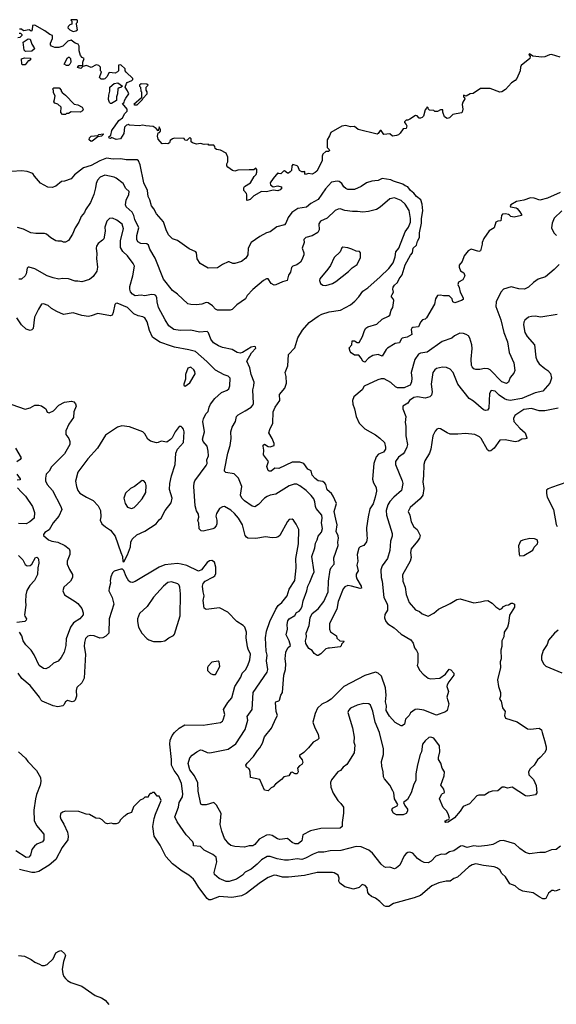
# Model space of a CAD drawing. Extents: x 1678759 to 1859541, y 384609 to 522867.
# Tile 463 of 466: x 1831596 to 1837206, y 467868 to 478150. Entities that reach past the tile are written whole.
import ezdxf

# ---------------------------------------------------------------- set-up
doc = ezdxf.new("R2010")
doc.units = 0

msp = doc.modelspace()

# ---------------------------------------------------------------- linework, layer by layer
at = {"layer": '0CON20XD'}
for points in [[(1832155, 478028), (1832185, 478032), (1832200, 478045), (1832190, 478105), (1832190, 478115), (1832200, 478125), (1832200, 478145), (1832195, 478150), (1832135, 478150), (1832130, 478145), (1832140, 478135), (1832140, 478105), (1832122, 478098), (1832102, 478078), (1832100, 478065), (1832120, 478045), (1832155, 478028)], [(1832725, 477408), (1832700, 477445), (1832712, 477485), (1832720, 477495), (1832770, 477515), (1832780, 477525), (1832780, 477535), (1832711, 477601), (1832700, 477615), (1832698, 477638), (1832655, 477680), (1832630, 477675), (1832628, 477615), (1832620, 477605), (1832595, 477592), (1832533, 477597), (1832508, 477555), (1832486, 477534), (1832475, 477528), (1832448, 477528), (1832430, 477545), (1832450, 477605), (1832440, 477615), (1832440, 477655), (1832425, 477670), (1832395, 477678), (1832345, 477652), (1832295, 477672), (1832255, 477660), (1832235, 477642), (1832202, 477652), (1832215, 477670), (1832258, 477672), (1832258, 477705), (1832270, 477745), (1832250, 477755), (1832232, 477775), (1832218, 477825), (1832217, 477875), (1832206, 477896), (1832175, 477906), (1832135, 477937), (1832100, 477925), (1832047, 477873), (1832005, 477860), (1831965, 477858), (1831930, 477875), (1831918, 477888), (1831918, 477905), (1831940, 477955), (1831940, 477985), (1831910, 477995), (1831860, 478035), (1831755, 478092), (1831732, 478088), (1831727, 478043), (1831715, 478030), (1831695, 478043), (1831635, 478032), (1831615, 478050), (1831595, 478050)], [(1831592, 478008), (1831605, 478010), (1831620, 477995), (1831620, 477985), (1831597, 477963), (1831578, 477962)], [(1831658, 477818), (1831643, 477833), (1831634, 477916), (1831685, 477950), (1831707, 477947), (1831723, 477893), (1831747, 477857), (1831750, 477845), (1831725, 477820), (1831658, 477818)], [(1831655, 477680), (1831625, 477680), (1831620, 477685), (1831615, 477740), (1831645, 477752), (1831708, 477748), (1831708, 477732), (1831695, 477720), (1831685, 477720), (1831655, 477680)], [(1832085, 477670), (1832060, 477685), (1832095, 477750), (1832105, 477760), (1832115, 477760), (1832128, 477745), (1832132, 477705), (1832122, 477685), (1832105, 477672), (1832085, 477670)], [(1837245, 477760), (1837155, 477786), (1837135, 477784), (1837087, 477763), (1837055, 477759), (1836959, 477769), (1836925, 477792), (1836920, 477785), (1836932, 477765), (1836930, 477745), (1836838, 477672), (1836830, 477655), (1836829, 477615), (1836794, 477535), (1836776, 477514), (1836738, 477492), (1836675, 477422), (1836635, 477397), (1836615, 477393), (1836515, 477430), (1836415, 477430), (1836335, 477379), (1836304, 477376), (1836265, 477350), (1836235, 477362), (1836234, 477345), (1836247, 477337), (1836248, 477325), (1836230, 477290), (1836222, 477265), (1836229, 477215), (1836222, 477185), (1836215, 477178), (1836125, 477160), (1836090, 477125), (1836065, 477118), (1836038, 477135), (1836020, 477185), (1836018, 477208), (1835995, 477210), (1835965, 477190), (1835935, 477190), (1835925, 477200), (1835880, 477205), (1835870, 477215), (1835868, 477228), (1835855, 477240), (1835850, 477225), (1835835, 477210), (1835817, 477143), (1835805, 477128), (1835785, 477120), (1835773, 477123), (1835750, 477145), (1835735, 477150), (1835675, 477110), (1835655, 477100), (1835635, 477100), (1835620, 477085), (1835620, 477075), (1835637, 477057), (1835642, 477042), (1835638, 477015), (1835605, 477010), (1835575, 476964), (1835555, 476946), (1835535, 476939), (1835494, 476934), (1835465, 476958), (1835402, 476952), (1835375, 476994), (1835365, 476993), (1835345, 476960), (1835334, 476956), (1835135, 477005), (1835095, 477034), (1835055, 477030), (1835005, 477044), (1834965, 477037), (1834848, 476972), (1834834, 476936), (1834810, 476895), (1834812, 476815), (1834833, 476795), (1834835, 476783), (1834825, 476774), (1834795, 476774), (1834764, 476745), (1834758, 476725), (1834757, 476675), (1834702, 476568), (1834686, 476555), (1834655, 476538), (1834615, 476543), (1834585, 476532), (1834576, 476545), (1834576, 476566), (1834565, 476560), (1834545, 476560), (1834522, 476575), (1834506, 476615), (1834496, 476625), (1834452, 476638), (1834441, 476625), (1834439, 476575), (1834425, 476560), (1834405, 476547), (1834395, 476547), (1834365, 476570), (1834353, 476567), (1834325, 476542), (1834303, 476543), (1834295, 476550), (1834245, 476492), (1834215, 476448), (1834217, 476425), (1834245, 476406), (1834295, 476414), (1834328, 476405), (1834337, 476395), (1834319, 476375), (1834295, 476364), (1834245, 476371), (1834175, 476351), (1834125, 476357), (1834045, 476312), (1834005, 476273), (1833975, 476262), (1833970, 476265), (1833972, 476322), (1833966, 476336), (1833938, 476365), (1833938, 476395), (1833945, 476408), (1834008, 476445), (1834047, 476513), (1834070, 476535), (1834077, 476557), (1834077, 476587), (1834065, 476600), (1834045, 476582), (1833995, 476583), (1833875, 476580), (1833845, 476568), (1833820, 476575), (1833771, 476611), (1833763, 476623), (1833763, 476645), (1833773, 476667), (1833772, 476715), (1833756, 476756), (1833697, 476787), (1833653, 476793), (1833640, 476805), (1833638, 476825), (1833625, 476840), (1833575, 476840), (1833565, 476850), (1833525, 476848), (1833485, 476858), (1833445, 476850), (1833403, 476863), (1833390, 476875), (1833390, 476905), (1833375, 476920), (1833345, 476890), (1833322, 476892), (1833315, 476910), (1833215, 476912), (1833195, 476907), (1833171, 476889), (1833162, 476865), (1833145, 476852), (1833125, 476858), (1833085, 476852), (1833045, 476902), (1833036, 476934), (1833045, 476970), (1833058, 476972), (1833070, 476985), (1833070, 477005), (1833055, 477030), (1833045, 476990), (1833023, 477013), (1832993, 477033), (1832915, 477040), (1832885, 477050), (1832845, 477042), (1832745, 477050), (1832735, 477060), (1832728, 477052), (1832712, 477048), (1832692, 477028), (1832685, 476960), (1832650, 476905), (1832605, 476898), (1832555, 476920), (1832545, 476910), (1832532, 476912), (1832530, 476925), (1832550, 476945), (1832558, 476992), (1832572, 477015), (1832589, 477031), (1832634, 477096), (1832670, 477125), (1832695, 477170), (1832720, 477195), (1832720, 477215), (1832672, 477275), (1832690, 477285), (1832693, 477307), (1832705, 477330), (1832738, 477375), (1832725, 477408)], [(1832075, 477160), (1832045, 477160), (1832025, 477180), (1832030, 477235), (1831995, 477268), (1831965, 477280), (1831952, 477292), (1831962, 477315), (1831968, 477355), (1831950, 477385), (1831950, 477415), (1831940, 477425), (1831955, 477440), (1832008, 477438), (1832030, 477415), (1832030, 477405), (1832041, 477391), (1832075, 477362), (1832165, 477268), (1832205, 477260), (1832248, 477238), (1832260, 477215), (1832253, 477197), (1832227, 477183), (1832135, 477188), (1832105, 477170), (1832085, 477170), (1832075, 477160)], [(1832555, 477274), (1832544, 477274), (1832534, 477284), (1832526, 477316), (1832527, 477363), (1832540, 477405), (1832540, 477445), (1832585, 477483), (1832622, 477492), (1832670, 477455), (1832655, 477442), (1832635, 477440), (1832623, 477427), (1832620, 477375), (1832610, 477345), (1832610, 477305), (1832555, 477274)], [(1832825, 477260), (1832880, 477315), (1832882, 477328), (1832928, 477375), (1832930, 477395), (1832920, 477415), (1832920, 477445), (1832940, 477465), (1832927, 477477), (1832865, 477480), (1832850, 477465), (1832850, 477455), (1832860, 477445), (1832863, 477403), (1832870, 477395), (1832870, 477335), (1832790, 477265), (1832795, 477260), (1832825, 477260)], [(1832345, 476878), (1832323, 476895), (1832327, 476915), (1832345, 476933), (1832415, 476940), (1832425, 476950), (1832468, 476958), (1832468, 476952), (1832450, 476935), (1832412, 476928), (1832355, 476882), (1832345, 476878)], [(1836715, 476107), (1836705, 476116), (1836675, 476124), (1836645, 476119), (1836634, 476105), (1836625, 476050), (1836594, 476046), (1836572, 476035), (1836557, 475975), (1836504, 475946), (1836447, 475865), (1836430, 475825), (1836431, 475805), (1836413, 475737), (1836395, 475730), (1836315, 475752), (1836285, 475737), (1836241, 475685), (1836221, 475625), (1836192, 475585), (1836189, 475565), (1836205, 475528), (1836238, 475505), (1836248, 475475), (1836228, 475435), (1836185, 475410), (1836178, 475385), (1836192, 475355), (1836202, 475305), (1836233, 475245), (1836232, 475228), (1836215, 475216), (1836144, 475194), (1836125, 475202), (1836118, 475235), (1836085, 475267), (1836025, 475266), (1835995, 475274), (1835965, 475269), (1835944, 475236), (1835932, 475179), (1835849, 475035), (1835836, 475024), (1835808, 475015), (1835785, 474993), (1835765, 474942), (1835705, 474936), (1835695, 474930), (1835690, 474915), (1835696, 474864), (1835647, 474835), (1835596, 474824), (1835584, 474815), (1835565, 474776), (1835522, 474768), (1835441, 474719), (1835427, 474705), (1835385, 474637), (1835344, 474654), (1835288, 474642), (1835244, 474616), (1835205, 474574), (1835182, 474585), (1835166, 474616), (1835140, 474645), (1835098, 474648), (1835062, 474672), (1835050, 474685), (1835040, 474725), (1835067, 474753), (1835072, 474798), (1835095, 474798), (1835125, 474780), (1835145, 474780), (1835179, 474841), (1835200, 474905), (1835215, 474930), (1835236, 474944), (1835328, 474972), (1835385, 475021), (1835453, 475055), (1835465, 475066), (1835480, 475115), (1835496, 475145), (1835507, 475217), (1835502, 475235), (1835483, 475255), (1835482, 475265), (1835491, 475279), (1835503, 475305), (1835497, 475335), (1835502, 475358), (1835514, 475376), (1835546, 475404), (1835562, 475445), (1835595, 475484), (1835625, 475589), (1835680, 475690), (1835701, 475715), (1835710, 475765), (1835744, 475795), (1835755, 475838), (1835774, 475875), (1835775, 475925), (1835798, 476025), (1835795, 476075), (1835810, 476155), (1835805, 476222), (1835789, 476269), (1835743, 476303), (1835715, 476339), (1835681, 476365), (1835655, 476405), (1835625, 476416), (1835603, 476433), (1835505, 476463), (1835475, 476478), (1835385, 476491), (1835345, 476471), (1835308, 476468), (1835278, 476465), (1835222, 476448), (1835165, 476409), (1835095, 476376), (1835025, 476376), (1835005, 476386), (1834986, 476405), (1834965, 476441), (1834935, 476460), (1834915, 476464), (1834855, 476452), (1834793, 476385), (1834715, 476272), (1834639, 476231), (1834595, 476193), (1834505, 476180), (1834440, 476135), (1834404, 476085), (1834379, 476025), (1834365, 476009), (1834285, 475986), (1834215, 475936), (1834176, 475924), (1834105, 475886), (1834017, 475823), (1833984, 475765), (1833983, 475695), (1833961, 475659), (1833916, 475624), (1833845, 475604), (1833825, 475604), (1833785, 475623), (1833775, 475620), (1833716, 475594), (1833665, 475560), (1833565, 475554), (1833483, 475603), (1833453, 475653), (1833445, 475715), (1833439, 475725), (1833367, 475757), (1833245, 475844), (1833195, 475863), (1833152, 475905), (1833126, 475955), (1833098, 476038), (1833025, 476124), (1832999, 476175), (1832975, 476207), (1832958, 476268), (1832938, 476305), (1832931, 476365), (1832893, 476445), (1832857, 476633), (1832839, 476675), (1832825, 476687), (1832708, 476688), (1832655, 476697), (1832575, 476695), (1832505, 476704), (1832434, 476676), (1832345, 476629), (1832265, 476603), (1832170, 476530), (1832135, 476487), (1832065, 476463), (1832035, 476460), (1831975, 476410), (1831935, 476397), (1831892, 476402), (1831815, 476444), (1831752, 476515), (1831734, 476544), (1831676, 476566), (1831615, 476571), (1831514, 476566)], [(1835141, 475255), (1835185, 475316), (1835235, 475349), (1835365, 475464), (1835455, 475553), (1835499, 475611), (1835522, 475675), (1835528, 475725), (1835558, 475765), (1835627, 475935), (1835661, 475985), (1835680, 476035), (1835682, 476075), (1835669, 476159), (1835627, 476225), (1835585, 476262), (1835515, 476290), (1835465, 476279), (1835365, 476192), (1835325, 476168), (1835244, 476146), (1835185, 476140), (1835126, 476146), (1835075, 476147), (1834995, 476159), (1834945, 476174), (1834925, 476173), (1834895, 476159), (1834812, 476078), (1834740, 476045), (1834723, 476017), (1834726, 475954), (1834713, 475927), (1834655, 475893), (1834586, 475874), (1834568, 475855), (1834569, 475825), (1834548, 475765), (1834566, 475715), (1834566, 475696), (1834547, 475643), (1834531, 475619), (1834495, 475590), (1834453, 475577), (1834437, 475563), (1834429, 475515), (1834408, 475482), (1834392, 475428), (1834345, 475414), (1834275, 475380), (1834255, 475378), (1834225, 475395), (1834195, 475444), (1834175, 475444), (1834145, 475426), (1834035, 475334), (1833975, 475269), (1833956, 475234), (1833867, 475173), (1833819, 475125), (1833795, 475118), (1833665, 475116), (1833645, 475126), (1833611, 475161), (1833565, 475194), (1833545, 475196), (1833500, 475180), (1833445, 475174), (1833385, 475176), (1833355, 475184), (1833245, 475285), (1833195, 475322), (1833100, 475440), (1833011, 475661), (1832957, 475755), (1832943, 475795), (1832925, 475809), (1832863, 475813), (1832830, 475830), (1832822, 475855), (1832821, 475895), (1832842, 475975), (1832800, 476065), (1832791, 476105), (1832771, 476141), (1832711, 476195), (1832701, 476215), (1832709, 476265), (1832739, 476325), (1832742, 476355), (1832706, 476386), (1832679, 476439), (1832605, 476495), (1832585, 476505), (1832485, 476526), (1832436, 476505), (1832409, 476475), (1832395, 476438), (1832390, 476395), (1832370, 476325), (1832335, 476240), (1832285, 476165), (1832273, 476137), (1832238, 476095), (1832216, 476035), (1832176, 475975), (1832148, 475912), (1832106, 475844), (1832074, 475826), (1832055, 475827), (1832035, 475836), (1831995, 475838), (1831975, 475842), (1831922, 475872), (1831875, 475912), (1831855, 475918), (1831765, 475916), (1831714, 475924), (1831635, 475963), (1831575, 475980)], [(1837245, 476345), (1837115, 476287), (1837035, 476266), (1836975, 476286), (1836935, 476288), (1836865, 476266), (1836788, 476252), (1836731, 476215), (1836724, 476205), (1836726, 476196), (1836785, 476186), (1836795, 476180), (1836825, 476144), (1836843, 476115), (1836841, 476105), (1836765, 476089), (1836730, 476095), (1836715, 476107)], [(1834275, 470854), (1834291, 470885), (1834279, 470925), (1834272, 471018), (1834275, 471028), (1834305, 471036), (1834313, 471045), (1834325, 471095), (1834342, 471125), (1834356, 471305), (1834375, 471365), (1834378, 471425), (1834370, 471475), (1834377, 471545), (1834399, 471591), (1834426, 471615), (1834413, 471665), (1834382, 471725), (1834397, 471785), (1834392, 471835), (1834399, 471871), (1834412, 471895), (1834471, 471929), (1834491, 471959), (1834519, 471975), (1834537, 471995), (1834549, 472025), (1834559, 472081), (1834598, 472185), (1834607, 472233), (1834630, 472275), (1834656, 472346), (1834673, 472385), (1834650, 472545), (1834682, 472635), (1834687, 472685), (1834705, 472717), (1834717, 472755), (1834753, 472797), (1834762, 472835), (1834750, 472895), (1834758, 472945), (1834754, 472975), (1834694, 473045), (1834687, 473065), (1834683, 473115), (1834671, 473145), (1834645, 473183), (1834591, 473235), (1834525, 473283), (1834495, 473298), (1834465, 473301), (1834415, 473283), (1834275, 473194), (1834215, 473184), (1834185, 473172), (1834155, 473154), (1834093, 473087), (1834056, 473064), (1834025, 473069), (1833947, 473127), (1833920, 473155), (1833905, 473185), (1833918, 473275), (1833882, 473362), (1833837, 473407), (1833752, 473422), (1833737, 473435), (1833736, 473445), (1833772, 473625), (1833797, 473703), (1833807, 473777), (1833804, 473845), (1833819, 473895), (1833851, 473955), (1833864, 474005), (1833880, 474025), (1833955, 474064), (1834016, 474105), (1834034, 474125), (1834039, 474141), (1834034, 474285), (1834044, 474325), (1834046, 474365), (1834015, 474445), (1834001, 474515), (1833972, 474585), (1834020, 474670), (1834065, 474720), (1834063, 474733), (1834048, 474738), (1834015, 474729), (1833924, 474676), (1833901, 474669), (1833870, 474675), (1833816, 474706), (1833715, 474726), (1833675, 474743), (1833622, 474775), (1833594, 474815), (1833570, 474880), (1833555, 474894), (1833475, 474886), (1833385, 474907), (1833275, 474904), (1833206, 474916), (1833155, 474954), (1833117, 475015), (1833049, 475145), (1833032, 475205), (1833029, 475245), (1833019, 475269), (1833005, 475277), (1832975, 475279), (1832905, 475267), (1832865, 475272), (1832805, 475266), (1832775, 475283), (1832755, 475309), (1832747, 475335), (1832749, 475365), (1832778, 475475), (1832796, 475575), (1832782, 475605), (1832722, 475685), (1832675, 475728), (1832651, 475771), (1832649, 475845), (1832680, 475965), (1832669, 476015), (1832613, 476055), (1832565, 476078), (1832535, 476074), (1832508, 476045), (1832487, 475985), (1832489, 475941), (1832477, 475863), (1832463, 475847), (1832417, 475813), (1832400, 475785), (1832396, 475765), (1832404, 475705), (1832400, 475655), (1832411, 475565), (1832403, 475525), (1832365, 475469), (1832325, 475437), (1832245, 475413), (1832205, 475418), (1832175, 475421), (1832105, 475444), (1832045, 475448), (1832005, 475440), (1831945, 475455), (1831883, 475475), (1831755, 475548), (1831694, 475566), (1831685, 475566), (1831676, 475555), (1831664, 475495), (1831653, 475475), (1831615, 475441), (1831589, 475439)], [(1837265, 476153), (1837184, 476076), (1837162, 476025), (1837156, 475975), (1837179, 475925), (1837207, 475895)], [(1834795, 475374), (1834865, 475394), (1834902, 475415), (1835035, 475520), (1835072, 475558), (1835125, 475592), (1835160, 475665), (1835160, 475715), (1835148, 475728), (1835113, 475733), (1835070, 475755), (1835025, 475766), (1834975, 475773), (1834964, 475766), (1834948, 475725), (1834885, 475668), (1834846, 475584), (1834819, 475545), (1834734, 475445), (1834730, 475425), (1834742, 475395), (1834765, 475379), (1834795, 475374)], [(1837235, 475592), (1837185, 475540), (1837094, 475466), (1837015, 475440), (1836966, 475405), (1836914, 475356), (1836875, 475337), (1836815, 475338), (1836735, 475359), (1836653, 475335), (1836626, 475305), (1836578, 475205), (1836575, 475155), (1836626, 475015), (1836658, 474885), (1836696, 474786), (1836713, 474675), (1836763, 474565), (1836771, 474485), (1836761, 474459), (1836724, 474415), (1836706, 474364), (1836685, 474351), (1836635, 474368), (1836515, 474493), (1836495, 474504), (1836455, 474509), (1836406, 474496), (1836365, 474498), (1836345, 474504), (1836325, 474524), (1836319, 474539), (1836316, 474605), (1836328, 474715), (1836324, 474755), (1836302, 474825), (1836287, 474847), (1836263, 474863), (1836235, 474874), (1836196, 474876), (1836141, 474849), (1836115, 474824), (1836012, 474788), (1835855, 474679), (1835785, 474669), (1835765, 474658), (1835727, 474603), (1835689, 474465), (1835696, 474405), (1835693, 474367), (1835677, 474335), (1835662, 474325), (1835615, 474307), (1835545, 474306), (1835525, 474315), (1835475, 474360), (1835405, 474399), (1835375, 474400), (1835341, 474389), (1835198, 474322), (1835177, 474285), (1835090, 474210), (1835076, 474175), (1835078, 474135), (1835098, 474085), (1835113, 474005), (1835146, 473935), (1835205, 473879), (1835316, 473815), (1835361, 473781), (1835409, 473735), (1835422, 473685), (1835421, 473665), (1835398, 473635), (1835347, 473613), (1835322, 473585), (1835299, 473515), (1835283, 473353), (1835295, 473314), (1835323, 473265), (1835325, 473225), (1835314, 473165), (1835290, 473095), (1835258, 473042), (1835240, 472960), (1835222, 472845), (1835224, 472764), (1835229, 472735), (1835223, 472697), (1835195, 472660), (1835156, 472644), (1835140, 472630), (1835123, 472565), (1835131, 472495), (1835120, 472455), (1835136, 472395), (1835115, 472361), (1835113, 472335), (1835120, 472310), (1835166, 472235), (1835169, 472215), (1835155, 472211), (1835065, 472235), (1835025, 472240), (1834995, 472227), (1834979, 472205), (1834926, 472075), (1834913, 471995), (1834836, 471845), (1834834, 471785), (1834847, 471757), (1834908, 471715), (1834913, 471693), (1834942, 471662), (1834985, 471660), (1834990, 471655), (1834962, 471628), (1834958, 471612), (1834945, 471600), (1834835, 471587), (1834822, 471588), (1834795, 471579), (1834745, 471528), (1834715, 471510), (1834705, 471510), (1834675, 471531), (1834653, 471563), (1834619, 471585), (1834587, 471635), (1834584, 471665), (1834593, 471705), (1834592, 471745), (1834622, 471825), (1834632, 471905), (1834655, 471948), (1834715, 471999), (1834775, 472074), (1834821, 472175), (1834826, 472285), (1834843, 472405), (1834852, 472428), (1834882, 472465), (1834881, 472529), (1834925, 472660), (1834922, 472695), (1834930, 472735), (1834925, 472760), (1834904, 472805), (1834916, 472875), (1834902, 472935), (1834884, 473015), (1834907, 473097), (1834873, 473175), (1834855, 473201), (1834810, 473240), (1834795, 473295), (1834785, 473311), (1834765, 473326), (1834715, 473334), (1834685, 473358), (1834653, 473393), (1834645, 473440), (1834610, 473455), (1834565, 473516), (1834525, 473529), (1834445, 473530), (1834305, 473463), (1834265, 473465), (1834225, 473435), (1834206, 473436), (1834193, 473443), (1834181, 473485), (1834197, 473535), (1834146, 473605), (1834150, 473655), (1834140, 473695), (1834143, 473707), (1834155, 473717), (1834193, 473693), (1834215, 473688), (1834258, 473705), (1834256, 473725), (1834235, 473778), (1834202, 473835), (1834210, 473870), (1834241, 473935), (1834246, 474055), (1834266, 474104), (1834316, 474175), (1834312, 474235), (1834367, 474303), (1834387, 474353), (1834382, 474425), (1834370, 474465), (1834400, 474535), (1834406, 474655), (1834472, 474725), (1834505, 474828), (1834551, 474909), (1834622, 474988), (1834717, 475055), (1834755, 475074), (1834831, 475099), (1834949, 475115), (1835055, 475174), (1835100, 475210), (1835141, 475255)], [(1833554, 473554), (1833570, 473595), (1833568, 473645), (1833555, 473695), (1833516, 473745), (1833509, 473771), (1833529, 473845), (1833511, 473955), (1833517, 473983), (1833543, 474035), (1833565, 474059), (1833577, 474105), (1833592, 474135), (1833637, 474195), (1833705, 474256), (1833765, 474280), (1833781, 474295), (1833793, 474327), (1833796, 474406), (1833775, 474429), (1833735, 474442), (1833645, 474489), (1833552, 474582), (1833435, 474684), (1833363, 474703), (1833215, 474730), (1833182, 474742), (1833061, 474781), (1832985, 474834), (1832953, 474903), (1832930, 474995), (1832904, 475035), (1832885, 475046), (1832835, 475057), (1832789, 475079), (1832723, 475143), (1832615, 475189), (1832603, 475187), (1832590, 475175), (1832575, 475092), (1832563, 475065), (1832545, 475058), (1832415, 475082), (1832345, 475056), (1832315, 475052), (1832245, 475060), (1832155, 475089), (1832055, 475071), (1831985, 475101), (1831930, 475135), (1831895, 475166), (1831845, 475184), (1831825, 475179), (1831794, 475126), (1831751, 475045), (1831736, 474924), (1831725, 474910), (1831705, 474904), (1831665, 474918), (1831615, 474962), (1831565, 475038)], [(1837215, 475072), (1837045, 475044), (1836984, 475054), (1836945, 475052), (1836916, 475044), (1836877, 475013), (1836865, 474992), (1836862, 474965), (1836878, 474885), (1836902, 474842), (1836978, 474755), (1836993, 474625), (1837006, 474586), (1837026, 474556), (1837085, 474506), (1837116, 474485), (1837144, 474455), (1837154, 474405), (1837138, 474355), (1837065, 474270), (1836985, 474252), (1836847, 474193), (1836725, 474172), (1836689, 474179), (1836665, 474192), (1836609, 474229), (1836565, 474272), (1836525, 474279), (1836506, 474245), (1836501, 474095), (1836485, 474074), (1836465, 474069), (1836445, 474077), (1836339, 474165), (1836294, 474195), (1836176, 474345), (1836128, 474465), (1836095, 474500), (1836058, 474518), (1836015, 474520), (1835955, 474507), (1835935, 474492), (1835916, 474465), (1835899, 474345), (1835909, 474265), (1835900, 474230), (1835885, 474211), (1835835, 474196), (1835755, 474210), (1835715, 474203), (1835670, 474175), (1835653, 474147), (1835601, 474115), (1835600, 474085), (1835632, 474005), (1835626, 473945), (1835634, 473905), (1835634, 473805), (1835652, 473715), (1835644, 473685), (1835619, 473635), (1835604, 473616), (1835555, 473582), (1835526, 473535), (1835526, 473506), (1835596, 473336), (1835600, 473305), (1835586, 473235), (1835507, 473163), (1835465, 473120), (1835443, 473085), (1835427, 473025), (1835430, 472975), (1835491, 472785), (1835490, 472755), (1835471, 472705), (1835467, 472607), (1835440, 472525), (1835384, 472446), (1835373, 472405), (1835375, 472325), (1835387, 472285), (1835404, 472115), (1835436, 472056), (1835440, 472035), (1835441, 471985), (1835412, 471938), (1835411, 471905), (1835424, 471864), (1835445, 471840), (1835510, 471800), (1835583, 471733), (1835684, 471674), (1835708, 471638), (1835722, 471592), (1835744, 471564), (1835757, 471535), (1835760, 471505), (1835760, 471435), (1835750, 471405), (1835779, 471355), (1835815, 471314), (1835865, 471274), (1835895, 471267), (1835987, 471274), (1836046, 471315), (1836085, 471368), (1836105, 471362), (1836136, 471326), (1836136, 471304), (1836083, 471237), (1836064, 471204), (1836062, 471185), (1836080, 471135), (1836063, 471075), (1836082, 471005), (1836065, 470935), (1836047, 470923), (1835955, 470886), (1835821, 470941), (1835755, 470951), (1835732, 470948), (1835680, 470910), (1835667, 470883), (1835630, 470845), (1835620, 470795), (1835595, 470777), (1835585, 470777), (1835522, 470812), (1835462, 470878), (1835428, 470935), (1835431, 470985), (1835420, 471025), (1835427, 471097), (1835422, 471172), (1835377, 471295), (1835345, 471326), (1835315, 471335), (1835205, 471301), (1834985, 471185), (1834854, 471055), (1834815, 471029), (1834755, 471002), (1834711, 470959), (1834686, 470905), (1834662, 470815), (1834682, 470755), (1834718, 470688), (1834722, 470645), (1834711, 470629), (1834665, 470605), (1834616, 470545), (1834565, 470496), (1834520, 470465), (1834520, 470455), (1834550, 470420), (1834557, 470393), (1834547, 470373), (1834521, 470359), (1834500, 470335), (1834507, 470297), (1834496, 470275), (1834475, 470275), (1834445, 470292), (1834430, 470290), (1834409, 470255), (1834357, 470243), (1834332, 470215), (1834272, 470168), (1834245, 470139), (1834225, 470130), (1834195, 470096), (1834154, 470104), (1834105, 470217), (1834008, 470238), (1834006, 470294), (1833999, 470319), (1833991, 470331), (1833966, 470345), (1833962, 470365), (1833973, 470387), (1834042, 470455), (1834081, 470519), (1834106, 470545), (1834134, 470595), (1834155, 470660), (1834229, 470751), (1834275, 470854)], [(1833325, 474322), (1833375, 474358), (1833429, 474451), (1833428, 474475), (1833418, 474495), (1833385, 474521), (1833355, 474512), (1833329, 474445), (1833330, 474395), (1833312, 474345), (1833313, 474333), (1833325, 474322)], [(1831515, 474132), (1831655, 474082), (1831705, 474098), (1831755, 474124), (1831796, 474126), (1831825, 474116), (1831859, 474095), (1831870, 474085), (1831885, 474053), (1831905, 474043), (1831949, 474065), (1832005, 474126), (1832064, 474156), (1832138, 474168), (1832161, 474161), (1832179, 474139), (1832186, 474115), (1832164, 474055), (1832158, 473995), (1832110, 473925), (1832078, 473855), (1832080, 473820), (1832109, 473775), (1832119, 473745), (1832120, 473715), (1832065, 473615), (1831930, 473480), (1831903, 473436), (1831874, 473405), (1831866, 473364), (1831867, 473335), (1831885, 473295), (1831938, 473235), (1832028, 473068), (1832038, 473035), (1832007, 472965), (1831947, 472895), (1831906, 472824), (1831860, 472795), (1831846, 472775), (1831847, 472765), (1831899, 472719), (1831934, 472704), (1831995, 472694), (1832068, 472658), (1832115, 472623), (1832122, 472602), (1832119, 472565), (1832092, 472495), (1832092, 472465), (1832117, 472407), (1832148, 472358), (1832149, 472325), (1832127, 472285), (1832058, 472225), (1832046, 472185), (1832065, 472144), (1832176, 472076), (1832205, 472052), (1832245, 472000), (1832261, 471955), (1832259, 471935), (1832226, 471894), (1832159, 471851), (1832128, 471805), (1832083, 471685), (1832078, 471615), (1832060, 471545), (1832031, 471489), (1831998, 471452), (1831950, 471430), (1831905, 471388), (1831868, 471372), (1831845, 471376), (1831801, 471405), (1831748, 471518), (1831718, 471565), (1831662, 471622), (1831634, 471664), (1831618, 471715), (1831595, 471755)], [(1837225, 474092), (1837085, 474064), (1837027, 474067), (1836945, 474089), (1836865, 474079), (1836774, 474015), (1836760, 473985), (1836763, 473955), (1836823, 473885), (1836882, 473835), (1836898, 473785), (1836898, 473775), (1836885, 473772), (1836845, 473768), (1836812, 473748), (1836777, 473743), (1836671, 473761), (1836615, 473760), (1836555, 473677), (1836522, 473648), (1836505, 473643), (1836485, 473658), (1836420, 473775), (1836402, 473795), (1836355, 473820), (1836255, 473829), (1836178, 473822), (1836095, 473823), (1836064, 473834), (1835995, 473877), (1835975, 473880), (1835956, 473874), (1835938, 473852), (1835916, 473805), (1835894, 473665), (1835881, 473625), (1835833, 473545), (1835821, 473505), (1835819, 473385), (1835812, 473325), (1835820, 473255), (1835811, 473185), (1835784, 473146), (1835678, 473055), (1835658, 473015), (1835673, 472975), (1835687, 472905), (1835715, 472855), (1835750, 472825), (1835782, 472765), (1835774, 472736), (1835756, 472705), (1835690, 472625), (1835681, 472585), (1835689, 472535), (1835679, 472495), (1835598, 472352), (1835603, 472285), (1835627, 472225), (1835635, 472148), (1835669, 472065), (1835735, 471987), (1835775, 471971), (1835805, 471944), (1835865, 471921), (1835927, 471953), (1835975, 471995), (1836095, 472054), (1836165, 472096), (1836202, 472102), (1836345, 472061), (1836415, 472070), (1836455, 472083), (1836490, 472085), (1836537, 472057), (1836575, 472018), (1836615, 471992), (1836635, 472002), (1836655, 472022), (1836683, 472037), (1836705, 472040), (1836733, 472057), (1836747, 472057), (1836770, 472045), (1836770, 472015), (1836715, 471930), (1836707, 471845), (1836694, 471806), (1836660, 471755), (1836656, 471704), (1836636, 471664), (1836636, 471604), (1836626, 471565), (1836628, 471475), (1836618, 471445), (1836622, 471385), (1836590, 471255), (1836601, 471185), (1836623, 471123), (1836623, 471087), (1836612, 471055), (1836628, 471035), (1836643, 470965), (1836671, 470925), (1836664, 470885), (1836675, 470857), (1836795, 470819), (1836905, 470746), (1836935, 470740), (1837025, 470752), (1837052, 470735), (1837059, 470705), (1837084, 470624), (1837099, 470555), (1837099, 470525), (1837083, 470495), (1837038, 470445), (1837008, 470422), (1836974, 470366), (1836934, 470326), (1836914, 470295), (1836919, 470265), (1836967, 470217), (1836995, 470152), (1837003, 470077), (1836988, 470055), (1836908, 470042), (1836885, 470044), (1836745, 470134), (1836695, 470126), (1836665, 470136), (1836640, 470135), (1836594, 470096), (1836535, 470093), (1836505, 470083), (1836455, 470053), (1836397, 470053), (1836374, 470046), (1836300, 469960), (1836233, 469935), (1836201, 469885), (1836143, 469815), (1836075, 469770), (1836047, 469767), (1836042, 469772), (1836047, 469785), (1836065, 469794), (1836081, 469799), (1836089, 469811), (1836077, 469857), (1836058, 469888), (1836022, 469922), (1835986, 470015), (1836005, 470058), (1836015, 470068), (1836035, 470075), (1836037, 470083), (1836029, 470115), (1836000, 470155), (1836032, 470255), (1836036, 470295), (1836012, 470335), (1835998, 470385), (1835975, 470425), (1835974, 470446), (1835989, 470505), (1835985, 470566), (1835925, 470646), (1835895, 470659), (1835873, 470655), (1835835, 470620), (1835808, 470585), (1835795, 470505), (1835782, 470475), (1835755, 470368), (1835739, 470275), (1835736, 470205), (1835715, 470167), (1835690, 470075), (1835652, 470008), (1835610, 469975), (1835621, 469945), (1835650, 469905), (1835649, 469885), (1835635, 469860), (1835605, 469847), (1835535, 469848), (1835503, 469865), (1835488, 469895), (1835492, 469915), (1835541, 469939), (1835548, 469955), (1835513, 470013), (1835506, 470075), (1835497, 470097), (1835466, 470156), (1835411, 470221), (1835399, 470245), (1835396, 470295), (1835381, 470355), (1835377, 470405), (1835399, 470475), (1835401, 470535), (1835357, 470707), (1835311, 470815), (1835288, 470928), (1835271, 470975), (1835263, 470993), (1835246, 471006), (1835195, 471009), (1835125, 470993), (1835055, 470959), (1835035, 470936), (1835028, 470915), (1835074, 470755), (1835094, 470656), (1835091, 470605), (1835099, 470575), (1835092, 470495), (1835015, 470372), (1834978, 470345), (1834949, 470311), (1834922, 470295), (1834857, 470213), (1834844, 470184), (1834849, 470135), (1834874, 470074), (1834922, 469995), (1834954, 469965), (1834981, 469925), (1834983, 469865), (1834967, 469765), (1834967, 469723), (1834945, 469709), (1834745, 469704), (1834635, 469679), (1834555, 469636), (1834544, 469575), (1834506, 469544), (1834475, 469542), (1834445, 469558), (1834395, 469599), (1834315, 469588), (1834292, 469595), (1834235, 469631), (1834205, 469639), (1834177, 469633), (1834099, 469591), (1834055, 469538), (1834035, 469524), (1833995, 469524), (1833945, 469509), (1833845, 469515), (1833805, 469526), (1833783, 469543), (1833739, 469599), (1833708, 469675), (1833693, 469747), (1833702, 469862), (1833655, 469947), (1833625, 469974), (1833545, 469952), (1833505, 469950), (1833489, 469959), (1833461, 470095), (1833460, 470180), (1833425, 470255), (1833374, 470315), (1833356, 470384), (1833375, 470442), (1833400, 470470), (1833448, 470505), (1833485, 470524), (1833505, 470522), (1833555, 470498), (1833584, 470494), (1833775, 470533), (1833855, 470589), (1833955, 470738), (1833980, 470835), (1833974, 470875), (1834027, 470945), (1834036, 471125), (1834184, 471335), (1834190, 471365), (1834178, 471455), (1834183, 471513), (1834172, 471555), (1834167, 471695), (1834178, 471765), (1834210, 471865), (1834275, 471996), (1834298, 472032), (1834335, 472065), (1834392, 472135), (1834415, 472202), (1834471, 472295), (1834487, 472427), (1834482, 472525), (1834511, 472675), (1834514, 472825), (1834485, 472882), (1834458, 472925), (1834445, 472933), (1834415, 472929), (1834395, 472910), (1834316, 472764), (1834300, 472750), (1834276, 472744), (1834235, 472740), (1834165, 472749), (1834065, 472733), (1833983, 472735), (1833966, 472746), (1833955, 472762), (1833924, 472874), (1833882, 472945), (1833841, 472995), (1833805, 473028), (1833736, 473066), (1833715, 473063), (1833685, 473045), (1833654, 472995), (1833647, 472965), (1833657, 472923), (1833658, 472885), (1833650, 472865), (1833629, 472841), (1833615, 472832), (1833515, 472809), (1833495, 472813), (1833474, 472834), (1833468, 472895), (1833458, 472915), (1833468, 472955), (1833467, 472985), (1833445, 473022), (1833429, 473075), (1833418, 473275), (1833420, 473315), (1833426, 473335), (1833547, 473495), (1833555, 473515), (1833554, 473554)], [(1832685, 472488), (1832725, 472563), (1832756, 472645), (1832759, 472695), (1832771, 472725), (1832821, 472769), (1832905, 472809), (1833023, 472887), (1833053, 472927), (1833076, 472945), (1833116, 473024), (1833180, 473105), (1833189, 473155), (1833163, 473245), (1833165, 473305), (1833183, 473387), (1833221, 473505), (1833228, 473622), (1833246, 473664), (1833308, 473735), (1833317, 473845), (1833308, 473875), (1833295, 473893), (1833285, 473902), (1833265, 473902), (1833220, 473845), (1833190, 473785), (1833174, 473766), (1833135, 473738), (1833075, 473750), (1833045, 473733), (1833025, 473732), (1832965, 473747), (1832935, 473770), (1832904, 473825), (1832885, 473846), (1832745, 473900), (1832665, 473910), (1832618, 473895), (1832495, 473811), (1832410, 473675), (1832308, 473565), (1832204, 473425), (1832179, 473331), (1832189, 473275), (1832205, 473234), (1832225, 473206), (1832295, 473163), (1832365, 473129), (1832416, 473075), (1832441, 473025), (1832445, 472960), (1832439, 472925), (1832456, 472886), (1832493, 472853), (1832545, 472820), (1832596, 472756), (1832652, 472585), (1832671, 472545), (1832673, 472493), (1832685, 472488)], [(1831551, 473675), (1831613, 473575), (1831603, 473557), (1831565, 473534)], [(1831568, 473405), (1831600, 473355), (1831600, 473345), (1831570, 473340)], [(1832765, 473044), (1832793, 473055), (1832822, 473085), (1832875, 473147), (1832916, 473214), (1832920, 473285), (1832911, 473315), (1832895, 473333), (1832875, 473337), (1832797, 473275), (1832756, 473254), (1832701, 473205), (1832686, 473154), (1832698, 473098), (1832725, 473059), (1832765, 473044)], [(1837315, 473322), (1837155, 473266), (1837119, 473251), (1837104, 473236), (1837102, 473202), (1837111, 473165), (1837176, 473035), (1837205, 472880), (1837215, 472858)], [(1831575, 473261), (1831611, 473221), (1831658, 473175), (1831729, 473065), (1831752, 473005), (1831747, 472945), (1831704, 472905), (1831665, 472887), (1831585, 472888)], [(1836825, 472552), (1836865, 472554), (1836960, 472610), (1836975, 472641), (1837009, 472675), (1837011, 472695), (1837005, 472718), (1836978, 472728), (1836928, 472732), (1836855, 472716), (1836833, 472705), (1836810, 472655), (1836818, 472565), (1836825, 472552)], [(1831584, 472554), (1831629, 472509), (1831655, 472461), (1831675, 472448), (1831705, 472451), (1831725, 472465), (1831762, 472535), (1831775, 472539), (1831785, 472530), (1831794, 472515), (1831797, 472475), (1831786, 472425), (1831783, 472355), (1831752, 472295), (1831701, 472241), (1831671, 472189), (1831660, 472145), (1831657, 472075), (1831662, 472035), (1831648, 471935), (1831650, 471920), (1831668, 471895), (1831665, 471880), (1831650, 471865), (1831565, 471855)], [(1837250, 469520), (1837205, 469484), (1837155, 469481), (1837085, 469454), (1837035, 469454), (1836925, 469441), (1836885, 469454), (1836824, 469494), (1836774, 469544), (1836655, 469579), (1836615, 469574), (1836542, 469538), (1836485, 469526), (1836394, 469516), (1836345, 469523), (1836315, 469517), (1836275, 469507), (1836225, 469523), (1836205, 469520), (1836135, 469472), (1836091, 469459), (1836052, 469435), (1836035, 469431), (1836005, 469436), (1835945, 469414), (1835897, 469363), (1835865, 469346), (1835825, 469349), (1835790, 469365), (1835755, 469390), (1835705, 469446), (1835675, 469456), (1835655, 469454), (1835635, 469444), (1835615, 469419), (1835570, 469320), (1835537, 469293), (1835515, 469283), (1835465, 469300), (1835425, 469297), (1835405, 469303), (1835375, 469330), (1835285, 469446), (1835247, 469477), (1835165, 469514), (1835115, 469516), (1834955, 469473), (1834842, 469472), (1834775, 469456), (1834715, 469456), (1834663, 469437), (1834585, 469393), (1834545, 469379), (1834496, 469386), (1834406, 469374), (1834365, 469374), (1834287, 469387), (1834215, 469413), (1834185, 469412), (1834124, 469375), (1834080, 469330), (1834015, 469278), (1833955, 469247), (1833924, 469215), (1833864, 469176), (1833785, 469150), (1833755, 469150), (1833680, 469180), (1833632, 469225), (1833630, 469245), (1833657, 469355), (1833651, 469405), (1833615, 469434), (1833525, 469478), (1833486, 469516), (1833414, 469524), (1833414, 469545), (1833405, 469564), (1833335, 469637), (1833241, 469775), (1833218, 469825), (1833255, 469925), (1833265, 469975), (1833300, 470035), (1833303, 470065), (1833288, 470175), (1833253, 470255), (1833210, 470310), (1833182, 470365), (1833184, 470425), (1833165, 470585), (1833170, 470625), (1833190, 470675), (1833213, 470705), (1833265, 470751), (1833323, 470785), (1833515, 470784), (1833695, 470812), (1833715, 470824), (1833725, 470838), (1833740, 470895), (1833726, 470945), (1833772, 471018), (1833813, 471067), (1833845, 471185), (1833907, 471285), (1833923, 471325), (1833958, 471362), (1833981, 471405), (1834003, 471465), (1834008, 471525), (1833985, 471575), (1833978, 471602), (1833965, 471695), (1833969, 471755), (1833950, 471805), (1833932, 471825), (1833867, 471867), (1833772, 471962), (1833685, 472007), (1833545, 471992), (1833525, 472003), (1833514, 472084), (1833524, 472135), (1833513, 472175), (1833508, 472235), (1833515, 472263), (1833534, 472285), (1833615, 472329), (1833636, 472344), (1833648, 472365), (1833646, 472434), (1833634, 472484), (1833605, 472504), (1833580, 472500), (1833555, 472483), (1833496, 472404), (1833465, 472391), (1833345, 472449), (1833285, 472464), (1833245, 472470), (1833115, 472456), (1833055, 472433), (1832805, 472282), (1832775, 472274), (1832755, 472276), (1832737, 472287), (1832709, 472335), (1832685, 472397), (1832671, 472411), (1832655, 472413), (1832585, 472390), (1832565, 472375), (1832548, 472332), (1832543, 472295), (1832546, 472265), (1832531, 472215)], [(1832996, 471656), (1833075, 471657), (1833115, 471664), (1833155, 471696), (1833205, 471721), (1833215, 471733), (1833274, 471925), (1833276, 472156), (1833269, 472225), (1833262, 472245), (1833249, 472259), (1833185, 472281), (1833145, 472272), (1833098, 472235), (1832995, 472118), (1832929, 472021), (1832850, 471950), (1832829, 471895), (1832828, 471865), (1832840, 471805), (1832873, 471743), (1832925, 471687), (1832945, 471673), (1832996, 471656)], [(1832531, 472215), (1832528, 472185), (1832564, 472115), (1832579, 472045), (1832531, 471895), (1832528, 471745), (1832497, 471713), (1832465, 471694), (1832435, 471693), (1832376, 471716), (1832335, 471720), (1832308, 471712), (1832285, 471687), (1832273, 471645), (1832269, 471605), (1832283, 471525), (1832271, 471275), (1832245, 471225), (1832194, 471175), (1832186, 471145), (1832191, 471085), (1832176, 471044), (1832165, 471034), (1832145, 471028), (1832095, 471042), (1832075, 471028), (1832059, 470995), (1832047, 470985), (1831995, 470976), (1831945, 470986), (1831830, 471035), (1831817, 471047), (1831805, 471075), (1831705, 471196), (1831620, 471270), (1831579, 471325)], [(1837225, 471774), (1837186, 471745), (1837125, 471670), (1837109, 471625), (1837068, 471562), (1837051, 471505), (1837052, 471465), (1837075, 471421), (1837098, 471398), (1837265, 471329)], [(1833645, 471312), (1833688, 471395), (1833680, 471445), (1833672, 471452), (1833605, 471442), (1833565, 471400), (1833560, 471385), (1833560, 471355), (1833592, 471322), (1833615, 471312), (1833645, 471312)], [(1831585, 470506), (1831658, 470438), (1831681, 470405), (1831771, 470311), (1831814, 470235), (1831819, 470195), (1831812, 470155), (1831772, 470058), (1831760, 470015), (1831744, 469895), (1831748, 469788), (1831772, 469735), (1831849, 469645), (1831850, 469585), (1831834, 469566), (1831775, 469540), (1831750, 469520), (1831724, 469486), (1831709, 469425), (1831692, 469405), (1831665, 469401), (1831555, 469470)], [(1837242, 469068), (1837195, 469050), (1837175, 469058), (1837159, 469055), (1837123, 469027), (1837095, 468974), (1837085, 468969), (1837065, 468971), (1837025, 468990), (1836965, 469032), (1836855, 469050), (1836815, 469071), (1836775, 469104), (1836721, 469125), (1836675, 469198), (1836635, 469235), (1836615, 469272), (1836585, 469294), (1836555, 469305), (1836446, 469316), (1836365, 469334), (1836326, 469325), (1836291, 469305), (1836174, 469196), (1836135, 469182), (1836095, 469154), (1836055, 469153), (1835978, 469135), (1835905, 469106), (1835787, 469003), (1835721, 468979), (1835505, 468919), (1835455, 468891), (1835425, 468888), (1835405, 468898), (1835362, 468942), (1835316, 468976), (1835274, 468994), (1835250, 469015), (1835236, 469036), (1835229, 469085), (1835209, 469109), (1835175, 469120), (1835145, 469088), (1835085, 469071), (1834995, 469093), (1834942, 469132), (1834934, 469154), (1834936, 469186), (1834926, 469216), (1834885, 469241), (1834865, 469246), (1834705, 469244), (1834575, 469214), (1834405, 469195), (1834345, 469195), (1834285, 469214), (1834255, 469216), (1834195, 469193), (1834115, 469139), (1833965, 469024), (1833915, 469001), (1833815, 468983), (1833685, 468994), (1833595, 468959), (1833575, 468960), (1833555, 468972), (1833468, 469088), (1833432, 469152), (1833414, 469174), (1833366, 469215), (1833295, 469258), (1833195, 469336), (1833123, 469413), (1833065, 469531), (1833003, 469625), (1832987, 469725), (1833002, 469808), (1833017, 469853), (1833074, 469995), (1833055, 470040), (1833035, 470040), (1833005, 470080), (1832985, 470080), (1832975, 470070), (1832962, 470068), (1832942, 470048), (1832938, 470032), (1832905, 470030), (1832888, 470012), (1832855, 470000), (1832785, 469930), (1832765, 469870), (1832725, 469858), (1832700, 469835), (1832685, 469830), (1832645, 469790), (1832640, 469775), (1832625, 469760), (1832605, 469752), (1832575, 469752), (1832555, 469760), (1832513, 469753), (1832495, 469760), (1832460, 469795), (1832435, 469808), (1832393, 469813), (1832325, 469850), (1832293, 469853), (1832215, 469883), (1832075, 469886), (1832045, 469874), (1832022, 469858), (1832019, 469825), (1832025, 469802), (1832059, 469749), (1832097, 469665), (1832104, 469624), (1832098, 469585), (1832042, 469505), (1831975, 469379), (1831905, 469322), (1831796, 469255), (1831755, 469245), (1831725, 469245), (1831595, 469274)], [(1831585, 468376), (1831645, 468370), (1831715, 468336), (1831755, 468307), (1831802, 468288), (1831827, 468273), (1831855, 468273), (1831885, 468282), (1831947, 468343), (1831975, 468406), (1832005, 468424), (1832025, 468430), (1832035, 468427), (1832065, 468400), (1832076, 468376), (1832054, 468315), (1832042, 468235), (1832046, 468185), (1832058, 468158), (1832076, 468136), (1832096, 468116), (1832130, 468095), (1832245, 468058), (1832385, 467960), (1832452, 467935), (1832490, 467910), (1832528, 467865)]]:
    msp.add_lwpolyline(points, dxfattribs=at)

doc.saveas('drawing.dxf')
